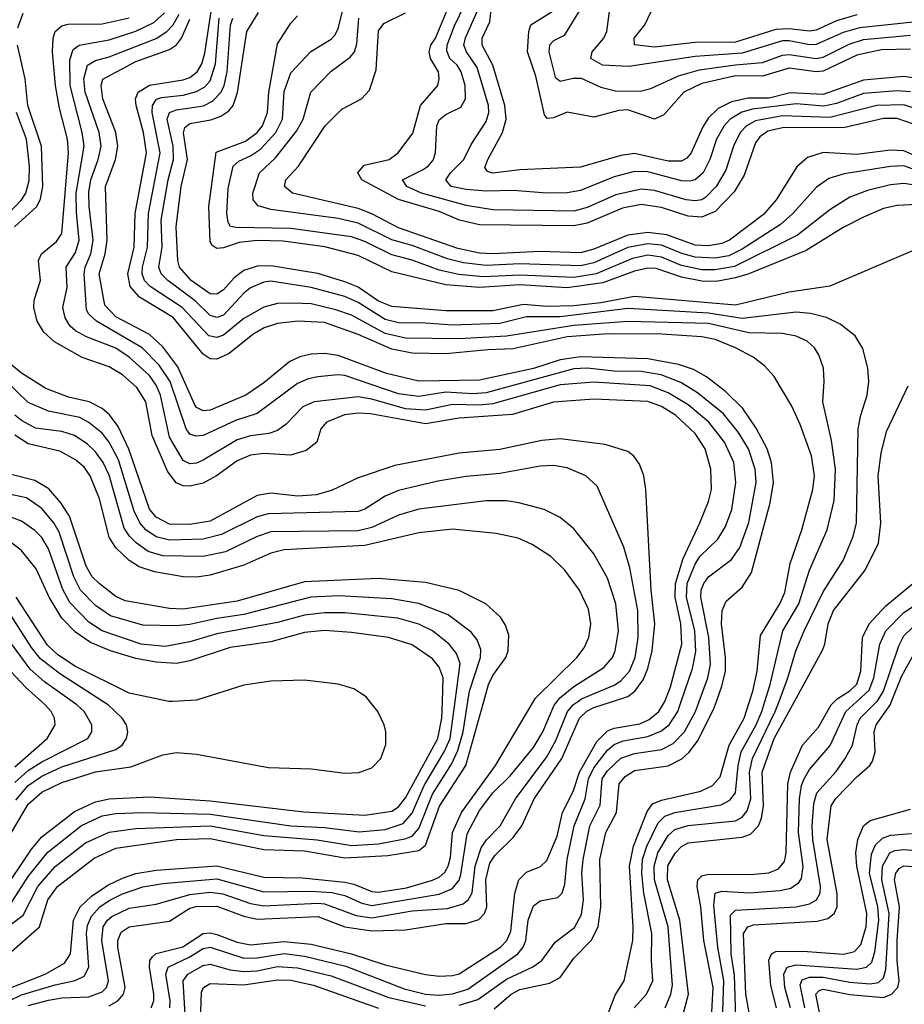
# Model space of a CAD drawing. Header units: inches. Extents: x 990535 to 1117859, y 769386 to 892122.
# Tile 363 of 656: x 1081165 to 1083791, y 789100 to 792025. Entities that reach past the tile are written whole.
import ezdxf

# ---------------------------------------------------------------- set-up
doc = ezdxf.new("R2010")
doc.units = ezdxf.units.IN
doc.header["$MEASUREMENT"] = 0
doc.layers.add('B0788', color=7, linetype='Continuous')
doc.layers.add('B0789', color=7, linetype='Continuous')

msp = doc.modelspace()

# ---------------------------------------------------------------- linework, layer by layer
at = {"layer": 'B0788', "color": 5}
for points, elevation in [([(1081069, 789491), (1081190, 789695.1), (1081230, 789729.8), (1081290, 789759.4), (1081390, 789790.7), (1081494.7, 789805.3), (1081590, 789841.2), (1081630, 789848.5), (1081690, 789843.3), (1081903.9, 789803.9), (1082030, 789799.9), (1082130, 789786.8), (1082171.3, 789788.7), (1082210, 789802.3), (1082237.3, 789830), (1082251.7, 789871.7), (1082251.7, 789910), (1082246.5, 789930), (1082228.4, 789970), (1082204, 790000)], 3920), ([(1081089.4, 789130.6), (1081239.9, 789190), (1081297.7, 789222.3), (1081315.2, 789250), (1081324.2, 789350), (1081344.3, 789390), (1081378.4, 789421.6), (1081426.5, 789453.5), (1081470, 789475), (1081510, 789488.6), (1081570, 789498.7), (1081750, 789511.2), (1081890, 789477.7), (1082004.7, 789475.3), (1082130, 789463.1), (1082157, 789457), (1082210, 789435.2), (1082230, 789433.1), (1082313.6, 789446.4), (1082390, 789468.4), (1082410, 789478.2), (1082427.1, 789492.9), (1082436.6, 789510), (1082443.5, 789536.5), (1082450, 789610), (1082476.4, 789670), (1082577.1, 789810), (1082690, 790000)], 3780), ([(1081090, 789301.2), (1081175.5, 789364.5), (1081218.9, 789450), (1081270, 789509.1), (1081360.2, 789579.8), (1081430, 789611.7), (1081510, 789622.5), (1081730, 789630.5), (1081890, 789601.1), (1082048.3, 789588.3), (1082151.4, 789571.4), (1082230, 789576.9), (1082308.4, 789591.6), (1082330, 789599.7), (1082350, 789622.1), (1082390, 789724.3), (1082446.8, 789813.2), (1082465.6, 789854.4), (1082481.6, 789910), (1082495.4, 790000)], 3840), ([(1081110, 789425.8), (1081199.4, 789560.6), (1081230, 789597.1), (1081327, 789673), (1081390, 789701.8), (1081430, 789710), (1081550, 789716), (1081730, 789704.6), (1082008.3, 789671.7), (1082190, 789662.4), (1082270, 789674.3), (1082290, 789686.7), (1082310, 789713.3), (1082406, 789890), (1082418.1, 789950), (1082419.7, 790000)], 3880), ([(1081131.1, 789248.9), (1081223.6, 789330), (1081248.7, 789410), (1081277.5, 789450), (1081386.1, 789533.9), (1081450, 789563.6), (1081630, 789589.6), (1081730, 789593), (1081890, 789560), (1082010, 789555.8), (1082130, 789535.5), (1082258, 789542), (1082350, 789556.9), (1082370, 789572.9), (1082411.5, 789688.5), (1082489.3, 789810), (1082542.8, 790000)], 3820), ([(1081132.6, 789390), (1081190, 789479.9), (1081248.1, 789551.9), (1081348.5, 789631.5), (1081410, 789659.5), (1081450, 789666.6), (1081530, 789670.3), (1081730, 789665), (1081970, 789630), (1082070, 789625.1), (1082172.6, 789612.6), (1082250, 789619.6), (1082303.1, 789636.9), (1082330, 789667.7), (1082365.7, 789750), (1082425.5, 789850), (1082442.9, 789890), (1082457.5, 790000)], 3860), ([(1081133.4, 789110), (1081170, 789127.7), (1081270, 789158.3), (1081329.7, 789170.3), (1081356.3, 789183.7), (1081369.6, 789210.4), (1081362.9, 789310), (1081365.7, 789334.3), (1081377.8, 789362.2), (1081403.2, 789390), (1081430, 789408.6), (1081470, 789428.6), (1081530, 789449), (1081590, 789459), (1081750, 789472.4), (1081890, 789434.4), (1082030, 789436.2), (1082091.9, 789431.9), (1082130, 789422.9), (1082180.7, 789400.7), (1082210, 789393.8), (1082410, 789426.8), (1082450, 789443.8), (1082470, 789468.5), (1082474.8, 789485.2), (1082493.3, 789606.7), (1082530, 789676.3), (1082570, 789728.3), (1082621.5, 789778.5), (1082690, 789863.1), (1082718.3, 789910), (1082751.7, 789988.3), (1082760.3, 790000)], 3760), ([(1081150, 789805.7), (1081245.9, 789890), (1081269.9, 789930), (1081268.4, 789950), (1081258.2, 789970), (1081240.6, 789990), (1081229.3, 790000)], 3980), ([(1081150, 789758.8), (1081190, 789794.6), (1081230, 789820.6), (1081366.7, 789890), (1081379.4, 789910), (1081379.4, 789930), (1081356, 789970), (1081334.6, 789990), (1081320.4, 790000)], 3960), ([(1081153, 789707), (1081190, 789750), (1081230, 789777.4), (1081290, 789805.2), (1081450, 789856.6), (1081469.2, 789870), (1081482.1, 789890), (1081485.5, 789910), (1081481.5, 789930), (1081468.7, 789950), (1081427.5, 789990), (1081411.9, 790000)], 3940), ([(1081190, 789096), (1081250, 789112.4), (1081290, 789119), (1081370, 789122.1), (1081410, 789136.7), (1081422.2, 789150), (1081428, 789170), (1081408.2, 789290), (1081412.9, 789330), (1081425.3, 789350), (1081438.7, 789361.3), (1081490, 789385.6), (1081570, 789397.2), (1081670, 789426.5), (1081730, 789433.6), (1081768.2, 789428.2), (1081850, 789399.7), (1081890, 789392.7), (1082050, 789400.7), (1082070, 789398.3), (1082164, 789364), (1082210, 789356.9), (1082330, 789377.5), (1082435.1, 789384.9), (1082481.5, 789398.5), (1082496.7, 789410), (1082508.7, 789431.3), (1082516.7, 789510), (1082535.1, 789564.9), (1082551.1, 789588.9), (1082591.6, 789630), (1082637.2, 789710), (1082730, 789834.9), (1082756.6, 789883.4), (1082791, 789970), (1082809, 789991), (1082822, 790000)], 3740), ([(1081430, 789095.2), (1081456.4, 789110), (1081473.2, 789130), (1081477.5, 789150), (1081456, 789270), (1081456.1, 789290), (1081465.6, 789314.4), (1081490, 789330.4), (1081610, 789347.4), (1081670, 789385.2), (1081689, 789391), (1081750, 789391.1), (1081830, 789361.8), (1081870, 789353), (1082050, 789360.8), (1082130.4, 789330.4), (1082210, 789318), (1082310, 789321.4), (1082430, 789340.2), (1082490, 789340.2), (1082528.5, 789351.5), (1082544.7, 789370), (1082551.7, 789390), (1082548.7, 789470), (1082560.8, 789519.2), (1082576.5, 789543.5), (1082630, 789595.2), (1082655.7, 789630), (1082692.7, 789710), (1082774.2, 789830), (1082827.3, 789950), (1082849.1, 789970.9), (1082870, 789982), (1082924.8, 790000)], 3720), ([(1081555.2, 789090), (1081562.9, 789110), (1081563.4, 789130), (1081550.2, 789210), (1081551.2, 789230), (1081558.9, 789241.1), (1081570, 789250.5), (1081648.8, 789271.2), (1081710, 789310.7), (1081730, 789312.1), (1081750, 789307.4), (1081810, 789284.5), (1081850, 789276.6), (1081950, 789286.7), (1082030, 789278.2), (1082150.3, 789250.3), (1082250, 789217.3), (1082370, 789188.1), (1082410, 789183.4), (1082450, 789185.2), (1082470, 789190.7), (1082592.1, 789270), (1082610.8, 789290), (1082622.6, 789317.4), (1082634.5, 789430), (1082646.6, 789470), (1082670, 789492.8), (1082710.7, 789509.3), (1082730, 789527.3), (1082760.3, 789599.7), (1082776.5, 789670), (1082807.9, 789732.1), (1082826.7, 789790), (1082878.7, 789881.3), (1082910, 789912.9), (1082930, 789920.7), (1083006.2, 789933.8), (1083034.2, 789945.8), (1083062.1, 789970), (1083080.4, 789999.6), (1083080.6, 790000)], 3680), ([(1081610.4, 789090), (1081611.3, 789110), (1081598.7, 789190), (1081605.9, 789210), (1081670, 789240.8), (1081710, 789266.3), (1081730, 789269.6), (1081830, 789237.4), (1081870, 789238.5), (1081950, 789251.3), (1082010, 789243.5), (1082133.3, 789213.3), (1082306.4, 789146.4), (1082370, 789130.3), (1082410, 789127.5), (1082450, 789130.9), (1082495, 789145), (1082644.3, 789250), (1082659.8, 789270), (1082667.4, 789290), (1082674.3, 789350), (1082690, 789393), (1082710, 789407.5), (1082762.8, 789417.2), (1082775.4, 789430), (1082783.3, 789456.7), (1082790.4, 789530), (1082811.1, 789630), (1082843.6, 789710), (1082854, 789770), (1082870, 789803), (1082910, 789855.3), (1082930, 789872.4), (1082956.8, 789883.2), (1083030, 789896.1), (1083068.9, 789911.1), (1083092.9, 789930), (1083118.5, 789970), (1083128.9, 790000)], 3660), ([(1081619.6, 790000), (1081610, 789999.5), (1081607.6, 790000)], 3920), ([(1082470, 789097.8), (1082525.4, 789114.6), (1082610, 789174.4), (1082688.4, 789211.6), (1082715.2, 789230), (1082755.1, 789284.9), (1082812, 789328), (1082833.3, 789366.7), (1082839.3, 789410), (1082833.7, 789490), (1082837.9, 789530), (1082857.9, 789630), (1082888, 789692), (1082894, 789770), (1082910, 789794.1), (1082950, 789831.1), (1082990, 789845.4), (1083070, 789857.3), (1083105.1, 789874.9), (1083139.1, 789910), (1083171, 789970), (1083182, 790000)], 3640), ([(1082573.2, 789086.8), (1082623.8, 789130), (1082650, 789143.7), (1082737.4, 789162.6), (1082770, 789180.1), (1082810, 789236.8), (1082862.1, 789290), (1082882.2, 789330), (1082890.2, 789390), (1082886.9, 789530), (1082904.8, 789610), (1082937.1, 789670), (1082944.8, 789755.2), (1082962.7, 789777.3), (1082990, 789794.8), (1083090, 789808.7), (1083130.9, 789829.1), (1083152.1, 789847.9), (1083177.7, 789882.3), (1083224.5, 789975.5), (1083233.4, 790000)], 3620), ([(1082911.1, 789070), (1082932.4, 789127.6), (1082959.4, 789170), (1082985.4, 789290), (1082986.8, 789330), (1082975.1, 789510), (1082987.6, 789570), (1083027.4, 789672.6), (1083044.2, 789695.8), (1083070, 789706.5), (1083187.1, 789732.9), (1083221.9, 789750), (1083244.5, 789775.5), (1083271.7, 789870), (1083315.7, 789950), (1083332, 790000)], 3580), ([(1082989.5, 789090), (1083025.8, 789130), (1083044.5, 789170), (1083040.3, 789230), (1083041.7, 789310), (1083018, 789430), (1083012.3, 789490), (1083014.5, 789530), (1083026.9, 789570), (1083060.6, 789639.4), (1083080.6, 789659.4), (1083110, 789669.6), (1083247.5, 789692.5), (1083273.8, 789706.2), (1083290, 789728.2), (1083298, 789810), (1083307, 789850), (1083351.4, 789930), (1083368, 789970), (1083377.3, 790000)], 3560), ([(1083081.6, 789090), (1083098.3, 789130), (1083103.2, 789156.8), (1083090.2, 789330), (1083050, 789470), (1083048.7, 789510), (1083059.4, 789550), (1083090, 789601.8), (1083110, 789618.9), (1083150, 789631.4), (1083290, 789645.2), (1083310, 789656.4), (1083325.2, 789674.8), (1083336, 789710), (1083332.1, 789790), (1083341, 789830), (1083408.4, 789970), (1083419.6, 790000)], 3540), ([(1083130, 789051.6), (1083151.1, 789130), (1083124.7, 789350), (1083088, 789470), (1083089, 789511), (1083110.9, 789549.1), (1083130, 789569.3), (1083150, 789579.9), (1083310, 789596.1), (1083334.8, 789605.2), (1083358.3, 789630), (1083367.2, 789652.8), (1083372.9, 789690), (1083369.2, 789790), (1083405.2, 789890), (1083465.3, 790000)], 3520), ([(1083215.7, 789004.3), (1083224.2, 789150), (1083196.6, 789290), (1083187.1, 789390), (1083176.1, 789450), (1083178.4, 789470), (1083190, 789482), (1083210, 789486.8), (1083334.3, 789485.7), (1083389.4, 789490.6), (1083417.7, 789502.3), (1083435.9, 789524.1), (1083440.8, 789550), (1083445.3, 789754.7), (1083453.8, 789790), (1083488.8, 789870), (1083536.9, 789923.1), (1083574.3, 789990), (1083584.6, 790000)], 3480), ([(1083251.6, 789050), (1083255.2, 789170), (1083237.5, 789270), (1083225.6, 789394.4), (1083229.6, 789430), (1083250, 789435.7), (1083331.4, 789431.4), (1083421.6, 789438.4), (1083454.6, 789445.4), (1083478.5, 789461.5), (1083486.4, 789473.6), (1083490.7, 789509.3), (1083476.8, 789610), (1083480.2, 789710), (1083486, 789750), (1083493.7, 789770), (1083510, 789797.8), (1083571.5, 789868.5), (1083617.7, 789970), (1083650.5, 790000)], 3460), ([(1083291.8, 789030), (1083286.8, 789186.8), (1083277.1, 789250), (1083275, 789365), (1083290, 789379.7), (1083470, 789390), (1083510, 789398.8), (1083530.8, 789410), (1083541.5, 789430), (1083542.9, 789450), (1083519.5, 789590), (1083518.1, 789630), (1083523.1, 789696.9), (1083531.3, 789728.7), (1083588.7, 789791.3), (1083615.8, 789830), (1083637.9, 789870), (1083651.5, 789930), (1083660.4, 789950), (1083710, 789999.2), (1083710.5, 790000)], 3440), ([(1083332.2, 789070), (1083320.8, 789130), (1083314, 789310), (1083326.8, 789330), (1083344.1, 789335.9), (1083532.5, 789347.5), (1083564.7, 789355.3), (1083583.3, 789370), (1083592.2, 789390), (1083592, 789428), (1083562.3, 789590), (1083574.2, 789690), (1083588.2, 789711.8), (1083650, 789776.3), (1083689.3, 789810), (1083697.2, 789822.8), (1083704.6, 789850), (1083701.5, 789910), (1083708.1, 789930), (1083750, 789990.5), (1083753.8, 790000)], 3420), ([(1083412.4, 789090), (1083395.5, 789155.5), (1083389, 789231), (1083397, 789250), (1083410, 789256.8), (1083490, 789257.8), (1083610.8, 789249.2), (1083643.2, 789256.8), (1083662.6, 789277.4), (1083678.2, 789330), (1083680.2, 789370), (1083650, 789510), (1083647.9, 789550), (1083653.7, 789590), (1083669.9, 789630), (1083690, 789645.9), (1083810, 789679.4)], 3380), ([(1083453.6, 789090), (1083437, 789150), (1083433.2, 789190), (1083443.7, 789210), (1083470, 789217.2), (1083650, 789204.2), (1083679.2, 789210), (1083694.8, 789225.2), (1083703.9, 789256.1), (1083715.9, 789350), (1083712.4, 789390), (1083687.8, 789490), (1083694.4, 789545.6), (1083706.1, 789573.9), (1083726.3, 789593.7), (1083750, 789602.2), (1083812.6, 789607.4)], 3360), ([(1083495.6, 789090), (1083482.4, 789157.6), (1083487.7, 789172.3), (1083510, 789180.7), (1083550, 789180.4), (1083630, 789165.9), (1083690, 789160.8), (1083714.8, 789165.2), (1083730, 789178.3), (1083736.2, 789203.8), (1083746.9, 789370), (1083724.7, 789470), (1083726.7, 789510), (1083748.8, 789550), (1083763.3, 789556.7), (1083790, 789559.6), (1083850, 789555.4)], 3340), ([(1083556.5, 788990), (1083528.4, 789130), (1083539.1, 789140.9), (1083550, 789144.8), (1083630, 789128.8), (1083730, 789120.6), (1083753, 789130), (1083771.8, 789150), (1083776, 789170), (1083770.1, 789230), (1083770.6, 789290), (1083777.5, 789390), (1083762.7, 789470), (1083766.6, 789490), (1083776.2, 789503.8), (1083790, 789511.8), (1083890, 789504.1)], 3320), ([(1081656.3, 789070), (1081649.8, 789170.2), (1081664.1, 789190), (1081710, 789215), (1081730, 789219.3), (1081790, 789202.2), (1081830, 789197.5), (1081870, 789199.8), (1081930, 789212.3), (1081990, 789208.5), (1082090, 789184.3), (1082260.4, 789120.4), (1082370, 789095.8)], 3640), ([(1081702.1, 789050), (1081704.2, 789135.8), (1081710.2, 789149.8), (1081730, 789161.7), (1081830, 789157.9), (1081930, 789172.7), (1081970, 789171.7), (1082036.8, 789156.8), (1082230, 789088.6)], 3620)]:
    msp.add_lwpolyline(points, dxfattribs=dict(at, elevation=elevation))
at = {"layer": 'B0789', "color": 5}
for points, elevation in [([(1083830, 791850.4), (1083790, 791856.4), (1083670, 791845.7), (1083550, 791803), (1083452.1, 791807.9), (1083390, 791792.4), (1083327.4, 791792.6), (1083278.7, 791781.2), (1083238.9, 791761.1), (1083210, 791733.6), (1083192.7, 791707.3), (1083158.5, 791630), (1083145.9, 791614.1), (1083130, 791604.6), (1083090, 791605), (1082990, 791628.3), (1082950, 791622.1), (1082830, 791587.1), (1082650, 791579.4), (1082570, 791569.1), (1082553.9, 791573.9), (1082545.8, 791585.8), (1082554.6, 791610), (1082598.4, 791690), (1082609.4, 791730), (1082605.4, 791770), (1082569.9, 791890.1), (1082537.7, 791950), (1082537.7, 791970), (1082560.8, 792019.2), (1082570, 792099.5)], 3320), ([(1083830, 791532.5), (1083790, 791538.6), (1083750, 791534.5), (1083681.8, 791518.2), (1083630, 791497.6), (1083570, 791460.1), (1083474.4, 791385.6), (1083287.6, 791292.4), (1083230, 791281.7), (1083190, 791282), (1083130, 791295.4), (1083070, 791320.1), (1083030, 791325.8), (1082984.2, 791315.8), (1082876.6, 791270), (1082810, 791259.8), (1082650, 791266.8), (1082541.7, 791261.7), (1082468.6, 791268.6), (1082410, 791280.9), (1082330, 791311.3), (1082270, 791326.3), (1082190, 791366.3), (1082150, 791379.8), (1081970, 791405.2), (1081807.8, 791407.8), (1081791.1, 791411.1), (1081783.7, 791423.7), (1081780.2, 791450), (1081783.9, 791523.9), (1081798.7, 791590), (1081815.4, 791604.6), (1081850, 791620.5), (1081879.6, 791640.4), (1081925, 791690), (1081945.1, 791730), (1081950, 791811.6), (1081970, 791867.5), (1082029.5, 791930.5), (1082090, 791967.5), (1082100.4, 791979.6), (1082110, 791997.8), (1082128.3, 792070)], 3460), ([(1083815.5, 791715.5), (1083770, 791732.1), (1083730, 791731.7), (1083614.7, 791705.3), (1083430, 791704.3), (1083386, 791694), (1083362.8, 791677.2), (1083350, 791659.6), (1083316.4, 791563.6), (1083286.3, 791513.7), (1083230, 791455.6), (1083190, 791439), (1083150, 791441.7), (1083070, 791467.4), (1083010, 791475.9), (1082955.1, 791464.9), (1082850, 791421.1), (1082810, 791412.6), (1082530, 791415.4), (1082470.4, 791429.6), (1082410, 791455.5), (1082290, 791491.1), (1082180.9, 791550), (1082168.4, 791570), (1082187.1, 791592.9), (1082261.4, 791610), (1082288.5, 791630), (1082331.6, 791688.4), (1082354.6, 791770), (1082406.3, 791830), (1082410.7, 791850), (1082408.1, 791870), (1082384.4, 791910), (1082380.8, 791930), (1082386, 791950), (1082399.2, 791970), (1082448.8, 792090)], 3380), ([(1083830, 791759.6), (1083790, 791772.8), (1083709.9, 791770.1), (1083570, 791735), (1083430, 791739.7), (1083350, 791725.2), (1083322.9, 791710), (1083304.4, 791690), (1083284.5, 791650), (1083261.7, 791578.3), (1083233.2, 791530), (1083202, 791498), (1083190, 791490.6), (1083170, 791486.8), (1083144.1, 791490), (1083050, 791518.1), (1083010, 791521.7), (1082934.8, 791505.2), (1082850, 791467), (1082810, 791456.5), (1082570, 791460.2), (1082490, 791472.9), (1082357.4, 791510), (1082314.7, 791530), (1082301.5, 791550), (1082360.9, 791579.1), (1082377.2, 791590), (1082392, 791608), (1082399.3, 791630), (1082403.1, 791710), (1082410, 791727.5), (1082430, 791743.4), (1082475, 791765), (1082488, 791790), (1082487, 791830), (1082475.5, 791870), (1082464.2, 791890), (1082442.2, 791910), (1082433.1, 791933.1), (1082433.8, 791950), (1082454.6, 792005.4), (1082486.5, 792070)], 3360), ([(1081159.3, 792000.7), (1081175, 792045)], 3720), ([(1083128.9, 790000), (1083162.7, 790097.3), (1083172.2, 790147.8), (1083169, 790210), (1083144.3, 790310), (1083146.2, 790350), (1083170, 790407.2), (1083184.3, 790430), (1083237.9, 790482.1), (1083260.3, 790519.7), (1083279.6, 790570), (1083291.6, 790650), (1083284.9, 790710), (1083257.3, 790770), (1083210.6, 790830), (1083150, 790881.2), (1083090, 790917.2), (1083037.1, 790937.1), (1082870, 790948.3), (1082770, 790940.6), (1082570, 790884.4), (1082530, 790879.9), (1082450, 790882.3), (1082370, 790865), (1082310, 790869.1), (1082210, 790898.3), (1082170, 790905.1), (1082039.5, 790890), (1082005.1, 790874.9), (1081955.9, 790824.1), (1081930, 790805), (1081904.4, 790795.6), (1081850, 790789.1), (1081810, 790777.4), (1081710, 790716.8), (1081690, 790708), (1081670, 790705.9), (1081650, 790716.1), (1081610, 790785), (1081583, 790910), (1081570, 790939.5), (1081550, 790968.4), (1081490, 791022.8), (1081450, 791049.4), (1081363.3, 791083.3), (1081330, 791101.4), (1081314.9, 791114.9), (1081299.3, 791139.3), (1081292.9, 791170), (1081305.6, 791230), (1081302.8, 791290), (1081330, 791333.9), (1081341.5, 791370), (1081333, 791453), (1081332.3, 791510), (1081355.9, 791650), (1081350.2, 791690), (1081314.5, 791830), (1081314, 791906), (1081323.5, 791936.5), (1081341.5, 791950), (1081430, 791965.4), (1081510, 791991.7), (1081562.9, 792017.1), (1081594.7, 792045.3)], 3660), ([(1083182, 790000), (1083207.8, 790070), (1083215.5, 790110), (1083211.2, 790190), (1083187.1, 790310), (1083188, 790330), (1083195.7, 790350), (1083210, 790369.6), (1083278.6, 790421.4), (1083303, 790457), (1083330, 790531.3), (1083351.8, 790650), (1083348.6, 790690), (1083329.1, 790750), (1083299.1, 790799.1), (1083254.1, 790854.1), (1083177.1, 790917.1), (1083127.7, 790947.7), (1083069.8, 790969.8), (1083010, 790980.6), (1082930, 790981.3), (1082850, 790989.8), (1082810, 790987.7), (1082550, 790916.9), (1082510, 790914.1), (1082430, 790919.2), (1082350, 790906), (1082290, 790913.7), (1082130, 790968.7), (1082109.4, 790970.6), (1082050, 790964.4), (1082021.5, 790958.5), (1081990, 790944.6), (1081870, 790855.3), (1081805.7, 790834.3), (1081710, 790790.3), (1081687.5, 790787.5), (1081670, 790793.6), (1081658.6, 790810), (1081611.3, 790950), (1081579.3, 790999.3), (1081528.5, 791050), (1081393.3, 791130), (1081369.9, 791150), (1081363.5, 791163.5), (1081356, 791270), (1081358.7, 791290), (1081376.3, 791330), (1081383.3, 791370), (1081370.9, 791470), (1081370, 791513), (1081375.7, 791550), (1081398.2, 791610), (1081406.4, 791650), (1081401.2, 791690), (1081359.6, 791810), (1081355.2, 791850), (1081365.9, 791890), (1081390, 791904.3), (1081430, 791915.5), (1081570.1, 791969.9), (1081602.1, 791990), (1081620.6, 792010), (1081638.6, 792041.4)], 3640), ([(1083332, 790000), (1083341.9, 790030), (1083354.2, 790090), (1083364, 790196), (1083422.3, 790290), (1083436.3, 790323.7), (1083452.6, 790410), (1083486.8, 790510), (1083519.8, 790630), (1083524.3, 790670), (1083516, 790730), (1083482.4, 790822.4), (1083457.4, 790877.4), (1083404.8, 790964.8), (1083376.7, 790996.7), (1083342.3, 791022.3), (1083290.6, 791050), (1083230, 791075), (1083190, 791083.4), (1083071.2, 791091.2), (1082912.1, 791092.1), (1082790, 791083.1), (1082630, 791047.3), (1082555.2, 791044.8), (1082430, 791032.3), (1082330, 791034.7), (1082270, 791046.9), (1082170, 791090.4), (1082070, 791125.6), (1081990.5, 791129.5), (1081930, 791122.4), (1081890.3, 791109.7), (1081856.8, 791090), (1081786.3, 791033.7), (1081750, 791016.9), (1081730, 791017.4), (1081710, 791031.8), (1081620.1, 791140.1), (1081520.5, 791200.5), (1081492.9, 791232.9), (1081486, 791270), (1081504.6, 791350), (1081507.9, 791450), (1081541.3, 791630), (1081532.5, 791690), (1081510.4, 791770), (1081508.7, 791790), (1081516.9, 791810), (1081550, 791831.1), (1081650, 791846.5), (1081670, 791853.6), (1081691.9, 791870), (1081705.5, 791894.5), (1081714, 791926), (1081733, 792050)], 3580), ([(1083830, 791344.3), (1083570, 791233.7), (1083450, 791215.7), (1083290, 791177), (1082990, 791203.4), (1082890, 791184.3), (1082810, 791175.1), (1082730, 791173.4), (1082661, 791179), (1082570, 791160.6), (1082430, 791160.1), (1082270, 791173.7), (1082230, 791189.5), (1082170, 791231.1), (1082130, 791246.5), (1082050, 791270.8), (1081910, 791294.5), (1081870, 791293.4), (1081830, 791280.1), (1081801.6, 791258.4), (1081770, 791222.5), (1081750, 791209.6), (1081730, 791210.6), (1081674.1, 791250), (1081639.6, 791290), (1081633.9, 791310), (1081629.5, 791410), (1081644, 791530), (1081663, 791610), (1081650.8, 791689.2), (1081654.9, 791705.1), (1081670, 791716.9), (1081732.4, 791727.6), (1081761.6, 791738.4), (1081785.8, 791754.2), (1081798.7, 791770), (1081811.4, 791808.6), (1081839.6, 791990), (1081873.4, 792046.6)], 3520), ([(1083850, 791608.8), (1083790, 791635.9), (1083750, 791637.7), (1083650, 791625.1), (1083550, 791630.6), (1083503.6, 791616.4), (1083472.1, 791587.9), (1083411.2, 791490), (1083373, 791447), (1083272.8, 791370), (1083250, 791360.2), (1083210, 791353.5), (1083170, 791355.8), (1083085.9, 791385.9), (1083030, 791393.4), (1082970, 791384.8), (1082870, 791343.6), (1082830, 791332.8), (1082710, 791336.2), (1082570, 791329.4), (1082530, 791331.7), (1082465.8, 791345.8), (1082290, 791406.7), (1082210, 791448.9), (1082170, 791464.6), (1081975, 791510), (1081950.6, 791530), (1081954.9, 791550), (1081992.9, 791590), (1082071.3, 791710), (1082120.9, 791759.1), (1082179.8, 791790), (1082203.7, 791816.3), (1082223.5, 791876.5), (1082230, 791992.4), (1082246, 792014), (1082310, 792045.3)], 3420), ([(1083810, 791811), (1083770, 791814.2), (1083670, 791805.8), (1083590, 791776.8), (1083552, 791768), (1083470, 791775.3), (1083340.5, 791759.5), (1083308.9, 791751.1), (1083274.8, 791730), (1083256.5, 791710), (1083233.5, 791670), (1083214.1, 791610), (1083194.2, 791570), (1083170.9, 791549.1), (1083154.6, 791545.4), (1083130, 791546.5), (1083030, 791573.7), (1082990, 791574.8), (1082930, 791558.8), (1082830, 791518.2), (1082790, 791510.9), (1082730.4, 791509.6), (1082630, 791517.9), (1082550, 791516.1), (1082490, 791520.8), (1082446.4, 791530), (1082430.4, 791550), (1082443.8, 791570), (1082483.1, 791610), (1082505.1, 791654.9), (1082550, 791723.2), (1082558, 791750), (1082557.1, 791770), (1082523.2, 791883.2), (1082491.2, 791930), (1082483.2, 791950), (1082488.1, 791971.9), (1082523.6, 792050)], 3340), ([(1083810, 791938.2), (1083724.1, 791935.9), (1083650, 791919.6), (1083550, 791872.7), (1083529.6, 791870.4), (1083450, 791881.4), (1083370, 791857.3), (1083290, 791859), (1083190, 791835.8), (1083136.3, 791810), (1083077.3, 791742.7), (1083050, 791730.3), (1082970, 791757.3), (1082944.1, 791755.9), (1082870, 791735.3), (1082790, 791751), (1082750, 791733.8), (1082731.3, 791731.3), (1082722.7, 791742.7), (1082697.2, 791857.2), (1082672.4, 791930), (1082676.5, 791990), (1082682.6, 792010), (1082770, 792064.6)], 3280), ([(1082824.5, 792050), (1082781.4, 791978.6), (1082750, 791962.3), (1082737.7, 791950), (1082736.1, 791930), (1082754.6, 791854.6), (1082770, 791842.6), (1082807.9, 791852.1), (1082831.5, 791851.5), (1082890, 791824.5), (1082934.3, 791814.3), (1083006.8, 791813.2), (1083039, 791821), (1083121.1, 791858.9), (1083183.6, 791876.4), (1083290, 791891.7), (1083370, 791897.7), (1083430, 791919.7), (1083450, 791922.2), (1083530, 791910), (1083550, 791914), (1083627.8, 791952.2), (1083670, 791966.3), (1083810, 791979.2)], 3260), ([(1083818.2, 792018.2), (1083658.6, 792001.4), (1083610, 791987.2), (1083530, 791951.9), (1083510, 791951), (1083450, 791963), (1083430, 791962.9), (1083310, 791925.9), (1083170, 791915.7), (1082973.6, 791886.4), (1082895.4, 791890), (1082861.1, 791910), (1082864.4, 791930), (1082899.4, 791970), (1082908.6, 791990), (1082915.7, 792050)], 3240), ([(1083650, 792039.4), (1083590, 792022.2), (1083530, 791994.7), (1083510, 791991.6), (1083450, 791998.4), (1083410, 791996), (1083290, 791958.3), (1083170, 791957.2), (1083050, 791943.9), (1082990.6, 791950.6), (1082989, 791970), (1083021.4, 792010), (1083039.5, 792050)], 3220), ([(1083080.6, 790000), (1083096.8, 790043.2), (1083130.6, 790170), (1083128.3, 790230), (1083111.3, 790310), (1083112.2, 790350), (1083135, 790425), (1083184.3, 790530), (1083210, 790594.3), (1083218.5, 790630), (1083217.4, 790690), (1083199.7, 790750), (1083170, 790796.1), (1083111.7, 790850), (1083070, 790876.6), (1083030, 790891.3), (1082870, 790898.3), (1082750, 790889.4), (1082627.8, 790852.2), (1082470, 790841.2), (1082370, 790824.8), (1082206.1, 790853.9), (1082170, 790855.9), (1082128.7, 790851.3), (1082075.8, 790830), (1082059.1, 790810), (1082047.4, 790770), (1082015, 790745), (1081968.6, 790731.4), (1081890, 790736.3), (1081850, 790732), (1081810, 790715.1), (1081749.1, 790670), (1081710, 790648.4), (1081670, 790639.4), (1081650, 790640.9), (1081629.3, 790649.3), (1081604.1, 790684.1), (1081557.9, 790790), (1081539.1, 790890), (1081512.3, 790932.3), (1081470, 790969.9), (1081430, 790994.4), (1081350, 791021.4), (1081268.4, 791068.4), (1081236.9, 791096.9), (1081217, 791130), (1081206.8, 791170), (1081208.2, 791191.8), (1081226.1, 791250), (1081220.6, 791310), (1081229.9, 791330.1), (1081274.1, 791365.9), (1081290, 791390), (1081309.5, 791629.5), (1081307.1, 791670), (1081282.9, 791762.9), (1081271.3, 791830), (1081262.5, 791930), (1081263.8, 791970), (1081270, 791990.1), (1081290, 792007.4), (1081308.4, 792011.6), (1081410, 792013), (1081490, 792031)], 3680), ([(1083233.4, 790000), (1083250, 790045.5), (1083260.4, 790090), (1083260, 790130), (1083248.2, 790230), (1083250.6, 790270), (1083262.1, 790297.9), (1083310, 790339.5), (1083337.2, 790382.8), (1083393.2, 790590), (1083403, 790650), (1083397.5, 790710), (1083383.8, 790750), (1083351.9, 790811.9), (1083311.7, 790870), (1083260.9, 790920.9), (1083204.4, 790964.4), (1083165.6, 790985.6), (1083120.9, 791000.9), (1083030, 791017.9), (1082830, 791024.1), (1082770, 791014.3), (1082690, 790988.6), (1082530, 790954), (1082350, 790951), (1082253.7, 790973.7), (1082110, 791028.1), (1082070, 791033.1), (1082030, 791031.8), (1081996.3, 791023.7), (1081966.5, 791010), (1081890, 790946.8), (1081835.9, 790910), (1081730, 790865.4), (1081710, 790863), (1081690, 790873.6), (1081683.5, 790883.5), (1081633.9, 790993.9), (1081590, 791053.5), (1081550, 791090), (1081450, 791142.8), (1081417.3, 791177.3), (1081400.5, 791270), (1081418.9, 791330), (1081424.6, 791370), (1081419.2, 791530), (1081449.2, 791610), (1081455.9, 791650), (1081449.9, 791690.1), (1081411.4, 791790), (1081406.7, 791830), (1081411.2, 791848.8), (1081510, 791901.4), (1081610, 791936.5), (1081630, 791950.4), (1081645.6, 791970), (1081670, 792026.9)], 3620), ([(1083377.3, 790000), (1083392.8, 790050), (1083431.1, 790210), (1083478.4, 790290), (1083509.9, 790390), (1083562.2, 790510), (1083583.6, 790596.4), (1083587.1, 790690), (1083575, 790775), (1083549.9, 790889.9), (1083553.8, 790950), (1083551.3, 790990), (1083538.1, 791030), (1083525.2, 791050), (1083502.8, 791070), (1083470, 791085.2), (1083430, 791093.3), (1083330, 791095.3), (1083210, 791122.4), (1082970, 791128.9), (1082810, 791116.5), (1082610, 791084.7), (1082470, 791076.9), (1082310, 791079.3), (1082250, 791093), (1082150, 791147.2), (1082103.8, 791163.8), (1082030, 791181.3), (1081976.4, 791183.6), (1081930, 791182.1), (1081890, 791171.7), (1081830, 791137.7), (1081770, 791088.4), (1081750, 791081.1), (1081726.3, 791086.3), (1081647.4, 791170), (1081552.6, 791232.6), (1081535.6, 791250), (1081528.6, 791270), (1081529.3, 791290), (1081544.4, 791350), (1081547.1, 791450), (1081581.8, 791630), (1081558.5, 791750), (1081559, 791770), (1081571.2, 791788.8), (1081585.6, 791794.4), (1081650, 791801.4), (1081690, 791811.6), (1081714.1, 791825.9), (1081730, 791844.1), (1081746.2, 791893.8), (1081757.1, 792030)], 3560), ([(1083419.6, 790000), (1083445.6, 790070), (1083469.5, 790150.5), (1083494.3, 790210), (1083550, 790325.4), (1083610, 790418.5), (1083639.3, 790490), (1083649.3, 790530.7), (1083654.9, 790810), (1083662.2, 790850), (1083681.3, 790910), (1083685.6, 790950), (1083683, 790990), (1083668.4, 791048.4), (1083645.8, 791085.8), (1083600.7, 791120.7), (1083560.2, 791140.2), (1083512.8, 791152.8), (1083470, 791156.5), (1083310, 791138), (1083210, 791153.3), (1082970, 791166.9), (1082770, 791142.2), (1082670, 791142.2), (1082590, 791123), (1082450, 791117.3), (1082370, 791124.2), (1082290, 791124.7), (1082250, 791134.4), (1082170, 791185.2), (1082130, 791202.7), (1082030.1, 791230.1), (1081910, 791248.5), (1081890, 791245.7), (1081850, 791228.7), (1081830, 791212.8), (1081770, 791147.7), (1081750, 791140.4), (1081730, 791146.9), (1081685.6, 791190), (1081605.1, 791250), (1081584.8, 791270), (1081578.1, 791290), (1081587.7, 791350), (1081584.4, 791430), (1081605.4, 791550), (1081621.9, 791610), (1081620.2, 791650), (1081603.1, 791730), (1081609.3, 791750), (1081630, 791757.9), (1081710.1, 791769.9), (1081736.8, 791783.2), (1081762.6, 791810), (1081771.9, 791830), (1081780.9, 791870), (1081790.8, 792009.2), (1081797.3, 792030)], 3540), ([(1083830, 791476), (1083770, 791473.3), (1083730, 791464.2), (1083670, 791438.5), (1083610, 791408.1), (1083500, 791340), (1083330, 791270), (1083290, 791258), (1083232.4, 791247.6), (1083190, 791248.2), (1083130, 791259.9), (1083054.3, 791285.7), (1083030, 791287.3), (1082990, 791278), (1082896.6, 791243.4), (1082790, 791229), (1082650, 791237.4), (1082530, 791229.6), (1082430, 791237.3), (1082270, 791276.2), (1082170, 791325.1), (1082070.8, 791350.8), (1081947.5, 791367.5), (1081870, 791369.5), (1081816.6, 791363.4), (1081770, 791347.6), (1081750, 791345.3), (1081735.7, 791355.7), (1081730, 791366.3), (1081726.5, 791470), (1081748.2, 791631.8), (1081835.5, 791664.5), (1081870, 791690), (1081885.4, 791710), (1081900.9, 791750), (1081904.3, 791810), (1081930, 791953.3), (1081970, 792014.8), (1081990, 792036.6)], 3480), ([(1083850, 791569.8), (1083790, 791590.8), (1083750, 791589.4), (1083613, 791567), (1083566.9, 791553.1), (1083530, 791526.7), (1083460.5, 791450), (1083423.4, 791416.6), (1083310, 791343.1), (1083270, 791324.1), (1083230, 791316.9), (1083170, 791319.8), (1083130.4, 791330.4), (1083070, 791355.4), (1083030, 791359.7), (1082970, 791348.1), (1082870, 791303.1), (1082830, 791294.4), (1082650, 791299.7), (1082550, 791294.6), (1082482.5, 791302.5), (1082434.7, 791314.7), (1082330, 791354.6), (1082270, 791371.7), (1082170, 791421.1), (1082110, 791434.5), (1081910, 791461), (1081872.8, 791472.8), (1081858.3, 791490), (1081857.5, 791510), (1081876.7, 791570), (1081924.8, 791615.2), (1081986.2, 791693.8), (1082006.1, 791730), (1082028.8, 791810), (1082090, 791872.7), (1082146.3, 791913.7), (1082159.1, 791930), (1082166.3, 791953.7), (1082172, 792030)], 3440), ([(1081149.6, 791410.4), (1081215.5, 791470), (1081226.6, 791493.4), (1081233.5, 791530), (1081229.4, 791650), (1081189.4, 791770), (1081181.1, 791850), (1081157.8, 791950)], 3720), ([(1081130, 791448), (1081169.9, 791490), (1081182.9, 791510), (1081192.9, 791547.1), (1081194, 791590), (1081185.1, 791670), (1081154.9, 791750)], 3740), ([(1081411.9, 790000), (1081282.6, 790082.6), (1081226.8, 790126.8), (1081200.3, 790160.3), (1081130, 790269.9), (1081110, 790292.4), (1080950, 790405.1), (1080871.8, 790470), (1080810, 790512.8), (1080710, 790610.5), (1080630, 790652.9), (1080588.6, 790688.6), (1080544.9, 790744.9), (1080526.2, 790790), (1080518.7, 790850), (1080529.4, 790969.4), (1080522.6, 791002.6), (1080510, 791021.7), (1080489, 791029), (1080350, 791009.5), (1080260.9, 791020.9), (1080130, 791055.6), (1080050, 791108.1), (1080000, 791128.6)], 3940), ([(1082924.8, 790000), (1082970, 790014.9), (1082991.2, 790030), (1083016.1, 790063.9), (1083030, 790097.7), (1083043.1, 790150), (1083050.6, 790230), (1083039.4, 790330), (1083024.4, 790630), (1083018, 790670), (1083004.9, 790704.9), (1082988.5, 790728.5), (1082970, 790742.3), (1082903, 790763), (1082770, 790780.1), (1082714.8, 790774.8), (1082590, 790748.6), (1082470, 790737.4), (1082278.8, 790701.2), (1082170, 790664.4), (1082092.5, 790627.5), (1082045.9, 790614.1), (1081990.3, 790609.7), (1081910, 790618.3), (1081870, 790612.1), (1081730, 790535.5), (1081670, 790525.7), (1081610, 790526.9), (1081570, 790547), (1081550, 790570.9), (1081488.9, 790748.9), (1081457.1, 790817.1), (1081431.8, 790851.8), (1081410, 790870), (1081371.3, 790890), (1081310, 790903.7), (1081242.7, 790930), (1081170, 790974.9), (1081130, 791008.6)], 3720), ([(1082822, 790000), (1082832.7, 790007.3), (1082930, 790048.2), (1082950, 790060.9), (1082975.4, 790090), (1082992.3, 790130), (1083001.4, 790190), (1083000.2, 790270), (1082976.5, 790396.5), (1082958.3, 790458.3), (1082879.2, 790639.2), (1082845.4, 790670), (1082790, 790694.1), (1082750, 790700.5), (1082710, 790699.1), (1082590, 790677.1), (1082490, 790668.4), (1082405.9, 790654.1), (1082290, 790626.6), (1082250, 790609.9), (1082190, 790571.5), (1082170, 790564.3), (1081902.7, 790557.3), (1081870, 790548.1), (1081764.2, 790495.8), (1081710, 790482), (1081610, 790478.8), (1081570, 790488.9), (1081538.9, 790510), (1081521.7, 790530), (1081505, 790565), (1081457.8, 790717.8), (1081430.3, 790770.3), (1081410, 790796.6), (1081370, 790829), (1081343.5, 790843.5), (1081250, 790862.6), (1081190, 790888.5), (1081086.9, 790986.9)], 3740), ([(1083465.3, 790000), (1083548.1, 790151.9), (1083555.4, 790170), (1083565.1, 790230), (1083580.7, 790270), (1083675, 790390), (1083714.9, 790470), (1083721.6, 790530), (1083713.5, 790670), (1083722.3, 790737.7), (1083738.6, 790801.4), (1083802.4, 790937.6)], 3520), ([(1082760.3, 790000), (1082767.7, 790010), (1082810, 790044), (1082899.6, 790100.4), (1082924.6, 790130), (1082933.3, 790150), (1082942.9, 790210), (1082934.4, 790290), (1082910, 790365.8), (1082870, 790438.2), (1082810, 790512.5), (1082770, 790546.5), (1082722.4, 790570), (1082647, 790590), (1082610, 790596), (1082550, 790595.9), (1082350, 790571.3), (1082290, 790553.5), (1082210, 790516.4), (1082170, 790506.6), (1081910, 790503.3), (1081870, 790490), (1081775.5, 790444.5), (1081710, 790430.5), (1081590, 790432.8), (1081545.8, 790445.8), (1081510.7, 790470.7), (1081490.7, 790490.7), (1081475, 790515), (1081430, 790671.8), (1081412.3, 790710), (1081390, 790741.3), (1081365, 790765), (1081327.5, 790790), (1081290, 790802), (1081211.9, 790811.9), (1081170, 790834.6), (1081150, 790850.6)], 3760), ([(1082690, 790000), (1082696, 790010), (1082819.3, 790130), (1082841, 790159), (1082854.8, 790190), (1082860.9, 790230), (1082853.5, 790273.5), (1082827.1, 790330), (1082783, 790390), (1082741.5, 790430), (1082686, 790466), (1082644.5, 790484.5), (1082579.1, 790499.1), (1082450, 790512), (1082350, 790500.5), (1082190, 790463), (1081949.6, 790450.4), (1081910, 790440.1), (1081830, 790404.5), (1081730, 790375.4), (1081690, 790368.9), (1081649.7, 790370.3), (1081564.9, 790384.9), (1081519.6, 790399.6), (1081490, 790418.1), (1081450, 790456.6), (1081430, 790487.6), (1081401.9, 790601.9), (1081373.9, 790670), (1081355.8, 790695.8), (1081330, 790717.7), (1081283.7, 790743.8), (1081190, 790765.1), (1081150, 790790.5)], 3780), ([(1082542.8, 790000), (1082556.8, 790050), (1082570, 790076.6), (1082607.8, 790130), (1082615.5, 790150), (1082617.1, 790197.1), (1082606.9, 790226.9), (1082592.6, 790250), (1082549, 790290), (1082469.6, 790329.6), (1082370, 790353.4), (1082230, 790365.2), (1082010, 790355.6), (1081810, 790297.4), (1081650, 790274.2), (1081610, 790276.3), (1081478.3, 790298.3), (1081450, 790311.7), (1081400.9, 790350), (1081380.1, 790370), (1081361.8, 790401.8), (1081313.1, 790550), (1081287.1, 790590), (1081251.2, 790631.2), (1081210, 790656.3), (1081135.4, 790675.4)], 3820), ([(1082495.4, 790000), (1082500, 790030), (1082533.3, 790130), (1082533.7, 790153.7), (1082522.7, 790182.7), (1082505.5, 790205.5), (1082436.8, 790256.8), (1082350.4, 790290.4), (1082270, 790305.1), (1082113.4, 790313.4), (1082029.4, 790309.4), (1081830, 790258.5), (1081750, 790246.5), (1081670, 790228.2), (1081630, 790224.6), (1081530, 790226.1), (1081433.9, 790253.9), (1081390, 790285), (1081344.9, 790330), (1081325.2, 790370), (1081282.4, 790502.4), (1081266, 790530), (1081230, 790573.3), (1081184.5, 790604.5), (1081110, 790620.9)], 3840), ([(1082457.5, 790000), (1082472.4, 790112.4), (1082462, 790142), (1082440.4, 790170), (1082390, 790209.2), (1082350, 790229.6), (1082287.1, 790247.1), (1082130, 790262.9), (1082070, 790262.9), (1082010, 790256.1), (1081930, 790234.7), (1081750, 790201.1), (1081670, 790176.6), (1081596.7, 790163.3), (1081525.8, 790170), (1081410, 790209.7), (1081370, 790235.1), (1081313.7, 790293.7), (1081292.4, 790332.4), (1081250, 790453.7), (1081230, 790486.7), (1081210, 790507.6), (1081170, 790535.6), (1081070, 790572.6)], 3860), ([(1082419.7, 790000), (1082422, 790070), (1082410, 790101.2), (1082390, 790126.6), (1082330, 790167.8), (1082259.7, 790190), (1082150, 790204.8), (1082070, 790211), (1082010, 790204.6), (1081910, 790176.8), (1081790, 790160.1), (1081670, 790120.7), (1081630, 790113), (1081570, 790116.7), (1081510, 790127.3), (1081434.5, 790150), (1081375.4, 790175.4), (1081330, 790205.5), (1081290, 790247.7), (1081251.8, 790310), (1081214.1, 790394.1), (1081169.5, 790449.5), (1081130, 790478.7)], 3880), ([(1083584.6, 790000), (1083592.4, 790007.6), (1083630, 790031.2), (1083650, 790051.6), (1083662.6, 790090), (1083667.3, 790190), (1083686.7, 790230), (1083736.5, 790283.5), (1083845.7, 790374.3)], 3480), ([(1083650.5, 790000), (1083686.8, 790033.2), (1083701.3, 790070), (1083718.6, 790170), (1083737, 790210), (1083790, 790264.2), (1083910, 790343.2)], 3460), ([(1081607.6, 790000), (1081490, 790024.9), (1081330, 790103.2), (1081278.1, 790138.1), (1081247, 790167), (1081153.8, 790310)], 3920), ([(1081320.4, 790000), (1081238.1, 790058.1), (1081195.5, 790095.5), (1081090, 790238.5)], 3960), ([(1083710.5, 790000), (1083730, 790030), (1083774.8, 790165.2), (1083790, 790194.5), (1083818.1, 790221.9)], 3440), ([(1083753.8, 790000), (1083784.3, 790075.7), (1083830, 790158.2)], 3420), ([(1081229.3, 790000), (1081181.9, 790041.9), (1081110, 790119.5)], 3980), ([(1082204, 790000), (1082193.3, 790013.3), (1082156.9, 790036.9), (1082110, 790050.9), (1082010, 790063.2), (1081910, 790059.9), (1081830, 790047.9), (1081690, 790003.8), (1081619.6, 790000)], 3920)]:
    msp.add_lwpolyline(points, dxfattribs=dict(at, elevation=elevation))

doc.saveas('drawing.dxf')
